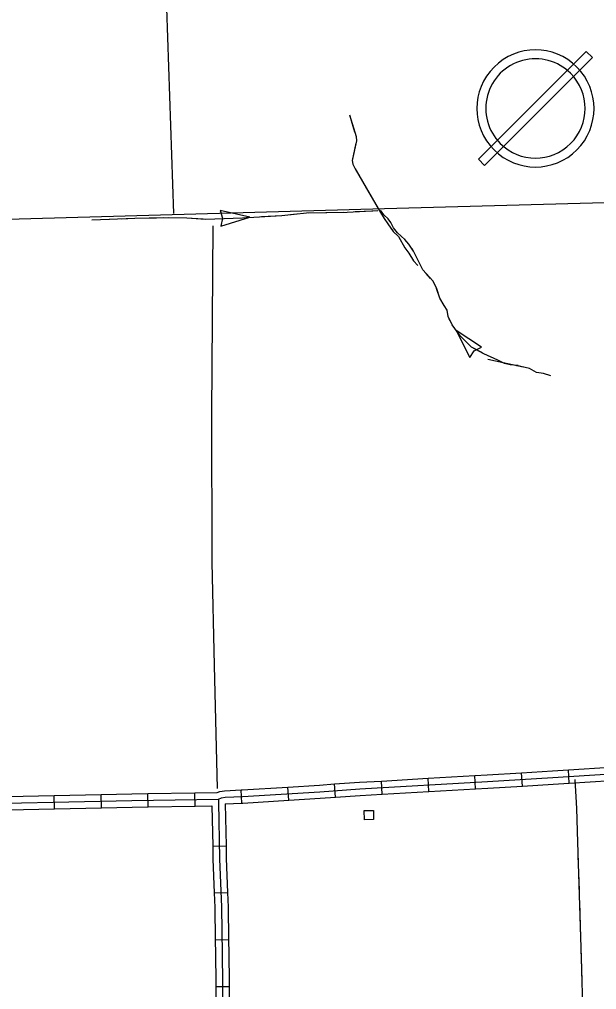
# Model space of a CAD drawing. Extents: x 1084508 to 1142749, y 1057638 to 1093403.
# Drawn here: x 1106883 to 1108925, y 1085121 to 1088554 of the extents above; entities that cross this region are included whole.
import ezdxf

# ---------------------------------------------------------------- set-up
doc = ezdxf.new("R2010")
doc.units = 0
for name, color, linetype in [('Level 2', 7, 'Continuous'), ('Level 32', 7, 'Continuous'), ('Level 43', 7, 'Continuous'), ('Level 5', 7, 'Continuous'), ('Level 56', 7, 'Continuous'), ('Level 57', 7, 'Continuous')]:
    doc.layers.add(name, color=color, linetype=linetype)

msp = doc.modelspace()

# ---------------------------------------------------------------- linework, layer by layer
at = {"layer": 'Level 2'}
for points in [[(1108174.8, 1087884.2), (1108997.2, 1087907.7)], [(1105972.1, 1087823.3), (1106105.9, 1087826.1), (1106589.3, 1087840.3), (1108174.8, 1087884.2)]]:
    msp.add_lwpolyline(points, dxfattribs=at)
at = {"layer": 'Level 32'}
for p, q in [((1108497.4, 1085831.4), (1108494.7, 1085878.4)), ((1108662.9, 1085841.4), (1108660.1, 1085888.4)), ((1108828.4, 1085851.6), (1108825.4, 1085898.6)), ((1108001.4, 1085801.7), (1107998.2, 1085848.7)), ((1108166.5, 1085812.2), (1108163.8, 1085859.2)), ((1108332, 1085821.8), (1108329.2, 1085868.8)), ((1107007.7, 1085761.1), (1107006.7, 1085808.2)), ((1107173.4, 1085764.4), (1107172.4, 1085811.5)), ((1107339, 1085767.5), (1107338.2, 1085814.6)), ((1107504.7, 1085770.3), (1107503.9, 1085817.4)), ((1107670, 1085780.5), (1107668, 1085827.6)), ((1107835.9, 1085791), (1107832.9, 1085838)), ((1107567.2, 1085629.2), (1107614.2, 1085630)), ((1107572.4, 1085463.1), (1107619.5, 1085464.8)), ((1107576.2, 1085297.9), (1107623.2, 1085298.6)), ((1107578.1, 1085132.3), (1107625.1, 1085132.8))]:
    msp.add_line(p, q, dxfattribs=at)
for points in [[(1108825.4, 1085898.6), (1108973.5, 1085908), (1108990.9, 1085909.1)], [(1106013.1, 1085765.1), (1106048.7, 1085768.3), (1106351.8, 1085774.1), (1106611.3, 1085776.7), (1107281.5, 1085790.1), (1107587.2, 1085795.3), (1107598.7, 1085799.7), (1107611.5, 1085801.7), (1107673, 1085804.2), (1107946, 1085821.5), (1108087.6, 1085831.2), (1108539.3, 1085857.4), (1108770.6, 1085871.5), (1108975, 1085884.5), (1109244.2, 1085900.9)], [(1108329.2, 1085868.8), (1108494.7, 1085878.4)], [(1108494.7, 1085878.4), (1108537.9, 1085880.9), (1108660.1, 1085888.4)], [(1108660.1, 1085888.4), (1108769.2, 1085895), (1108825.4, 1085898.6)], [(1107832.9, 1085838), (1107944.5, 1085845), (1107998.2, 1085848.7)], [(1107998.2, 1085848.7), (1108086.1, 1085854.7), (1108163.8, 1085859.2)], [(1108163.8, 1085859.2), (1108329.2, 1085868.8)], [(1108497.4, 1085831.4), (1108540.7, 1085833.9), (1108662.9, 1085841.4)], [(1108662.9, 1085841.4), (1108772.1, 1085848), (1108828.4, 1085851.6)], [(1108828.4, 1085851.6), (1108976.5, 1085861.1), (1108993.7, 1085862.1)], [(1106841, 1085804.8), (1107006.7, 1085808.2)], [(1107006.7, 1085808.2), (1107172.4, 1085811.5)], [(1107172.4, 1085811.5), (1107281.1, 1085813.7), (1107338.2, 1085814.6)], [(1107338.2, 1085814.6), (1107503.9, 1085817.4)], [(1107503.9, 1085817.4), (1107582.6, 1085818.7), (1107592.6, 1085822.6), (1107609.3, 1085825.1), (1107668, 1085827.6)], [(1107668, 1085827.6), (1107671.8, 1085827.7), (1107832.9, 1085838)], [(1108001.4, 1085801.7), (1108089.1, 1085807.7), (1108166.5, 1085812.2)], [(1108166.5, 1085812.2), (1108332, 1085821.8)], [(1108332, 1085821.8), (1108497.4, 1085831.4)], [(1107339, 1085767.5), (1107504.7, 1085770.3)], [(1107504.7, 1085770.3), (1107564.6, 1085771.3)], [(1107564.6, 1085771.3), (1107567.2, 1085629.2)], [(1107587.2, 1085795.3), (1107587.9, 1085784.4), (1107591.5, 1085584), (1107597.8, 1085412.4), (1107600.5, 1085247.2), (1107601.5, 1085146.9), (1107603.3, 1084972.6)], [(1107611.6, 1085778.1), (1107670, 1085780.5)], [(1107611.6, 1085778.1), (1107614.2, 1085630)], [(1107670, 1085780.5), (1107674.3, 1085780.7), (1107835.9, 1085791)], [(1107835.9, 1085791), (1107947.5, 1085798.1), (1108001.4, 1085801.7)], [(1106842, 1085757.8), (1107007.7, 1085761.1)], [(1107007.7, 1085761.1), (1107173.4, 1085764.4)], [(1107173.4, 1085764.4), (1107282, 1085766.6), (1107339, 1085767.5)], [(1107567.2, 1085629.2), (1107568, 1085583.3), (1107572.4, 1085463.1)], [(1107614.2, 1085630), (1107615.1, 1085584.6), (1107619.5, 1085464.8)], [(1107572.4, 1085463.1), (1107574.3, 1085411.8), (1107576.2, 1085297.9)], [(1107619.5, 1085464.8), (1107621.4, 1085413), (1107623.2, 1085298.6)], [(1107576.2, 1085297.9), (1107577, 1085246.9), (1107577.9, 1085146.7), (1107578.1, 1085132.3)], [(1107623.2, 1085298.6), (1107624.1, 1085247.5), (1107625, 1085147.2), (1107625.1, 1085132.8)], [(1107578.1, 1085132.3), (1107579.7, 1084972.2), (1107579.9, 1084966.1)], [(1107625.1, 1085132.8), (1107626.8, 1084973.1), (1107627, 1084967.5)]]:
    msp.add_lwpolyline(points, dxfattribs=at)
at = {"layer": 'Level 43'}
for p, q in [((1107698.9, 1087853.6), (1107593.9, 1087877.9)), ((1107593.9, 1087877.9), (1107602.3, 1087850.5)), ((1107595.8, 1087822.2), (1107698.9, 1087853.6)), ((1107602.3, 1087850.1), (1107595.8, 1087822.2)), ((1108518.1, 1087394), (1108428.4, 1087453.6)), ((1108428.4, 1087453.6), (1108476.3, 1087357.1)), ((1108492.4, 1087381.2), (1108518.1, 1087394)), ((1108476.3, 1087357.1), (1108492.1, 1087381))]:
    msp.add_line(p, q, dxfattribs=at)
for points in [[(1108051, 1088215.9), (1108074.6, 1088139.3), (1108075.5, 1088124.5), (1108060.4, 1088054.9), (1108062.8, 1088041.7), (1108071.4, 1088025.4), (1108156.9, 1087875.9), (1108173.7, 1087848.8), (1108187.1, 1087830.4), (1108205.9, 1087802.8), (1108224.8, 1087785.6), (1108246.9, 1087746.1), (1108261.2, 1087727.2), (1108277.2, 1087700.1), (1108293.3, 1087683.4)], [(1108051, 1088215.9), (1108069.3, 1088156.5)], [(1108073.7, 1088116.1), (1108060.4, 1088054.9), (1108062.8, 1088041.7), (1108071.4, 1088025.4), (1108086.2, 1087999.5)], [(1108106.7, 1087963.5), (1108152, 1087884.3)], [(1107140, 1087845), (1107291.8, 1087850), (1107392.9, 1087853.1), (1107475.9, 1087852), (1107541.2, 1087847), (1107672.7, 1087852), (1107811.3, 1087860.1), (1107899.4, 1087869.3), (1108043, 1087872.3), (1108151.3, 1087877.3)], [(1107740.2, 1087856), (1107811.3, 1087860.1), (1107864.1, 1087865.6)], [(1107905.4, 1087869.4), (1108029.6, 1087872)], [(1108071, 1087873.6), (1108133.1, 1087876.5)], [(1108133.1, 1087876.5), (1108151.3, 1087877.3)], [(1108763.6, 1087292.9), (1108736.9, 1087300.4), (1108712.3, 1087304.7), (1108687.7, 1087318.6), (1108641.7, 1087328.8), (1108647.6, 1087329.8), (1108619.2, 1087331.4), (1108600, 1087336.2), (1108576.4, 1087348), (1108526.7, 1087371), (1108483.3, 1087394.6), (1108442.7, 1087434.7), (1108413.8, 1087472.7), (1108399.9, 1087503.2), (1108396.7, 1087525.2), (1108386, 1087541.2), (1108371, 1087567.4), (1108358.7, 1087603.8), (1108345.9, 1087628.4), (1108322.3, 1087654.7), (1108311.1, 1087667.5), (1108290.2, 1087707.6), (1108277.4, 1087733.9), (1108261.3, 1087759), (1108247.4, 1087775.1), (1108220.7, 1087798.1), (1108206.8, 1087816.3), (1108197.1, 1087835.6), (1108187.5, 1087848.4), (1108172.5, 1087861.8), (1108160.8, 1087879.4)], [(1108247.7, 1087774.8), (1108247.4, 1087775.1), (1108220.7, 1087798.1), (1108206.8, 1087816.3), (1108197.1, 1087835.6), (1108187.5, 1087848.4), (1108172.5, 1087861.8), (1108168.1, 1087868.5)], [(1107140, 1087845), (1107202.1, 1087847)], [(1107243.5, 1087848.4), (1107291.8, 1087850), (1107367.8, 1087852.3)], [(1107409.2, 1087852.9), (1107475.9, 1087852), (1107533.3, 1087847.6)], [(1107574.7, 1087848.3), (1107672.7, 1087852), (1107698.9, 1087853.6)], [(1108338, 1087637.2), (1108322.3, 1087654.7), (1108311.1, 1087667.5), (1108290.2, 1087707.6), (1108277.4, 1087733.9), (1108272.4, 1087741.7)], [(1108406.6, 1087488.5), (1108399.9, 1087503.2), (1108396.7, 1087525.2), (1108386, 1087541.2), (1108371, 1087567.4), (1108359.3, 1087602)], [(1108521.6, 1087373.8), (1108483.3, 1087394.6), (1108442.7, 1087434.7), (1108428.4, 1087453.6)], [(1108665.7, 1087323.5), (1108540.5, 1087351.1)], [(1108763.6, 1087292.9), (1108736.9, 1087300.4), (1108712.3, 1087304.7), (1108704.1, 1087309.3)], [(1108848.2, 1085865.1), (1108854.4, 1085762.3), (1108857.5, 1085642.4), (1108872.3, 1085194.7), (1108873.8, 1085105.2), (1108883.9, 1084848.3), (1108882.6, 1084834.1), (1108883, 1084829), (1108887.6, 1084812.3), (1108889.2, 1084796.7), (1108892.3, 1084754.3), (1108892.7, 1084638.3), (1108882.2, 1084627.4), (1108876, 1084447.8), (1108866.4, 1084161.2), (1108861, 1084003.2), (1108861.8, 1083943.1), (1108860.2, 1083922), (1108858.6, 1083894), (1108861, 1083855.9), (1108874.2, 1083778), (1108870.3, 1083760.9)], [(1108854.4, 1085761.7), (1108857.5, 1085642.4), (1108857.7, 1085637.4)], [(1108859, 1085596), (1108863.1, 1085471.8)], [(1108864.5, 1085430.4), (1108868.6, 1085306.2)], [(1108870, 1085264.7), (1108872.3, 1085194.7), (1108873.2, 1085140.5)]]:
    msp.add_lwpolyline(points, dxfattribs=at)
at = {"layer": 'Level 5'}
for points in [[(1107354, 1090445.4), (1107363.3, 1089931.5), (1107371.3, 1089528.2), (1107427.9, 1087867)], [(1107567.7, 1087823.9), (1107562.3, 1087159.7), (1107564.2, 1086633.8), (1107571.9, 1086268), (1107583.3, 1085832.9)]]:
    msp.add_lwpolyline(points, dxfattribs=at)
at = {"layer": 'Level 56'}
msp.add_lwpolyline([(1108135.5, 1085755.4), (1108136.6, 1085722.8), (1108103.8, 1085721.7), (1108102.8, 1085754.4)], close=True, dxfattribs=at)
at = {"layer": 'Level 57'}
for p, q in [((1108888.8, 1088440.6), (1108507, 1088058.9)), ((1108529.2, 1088036.7), (1108911, 1088418.4)), ((1108911, 1088418.4), (1108888.8, 1088440.6)), ((1108507, 1088058.9), (1108529.2, 1088036.7))]:
    msp.add_line(p, q, dxfattribs=at)
for radius, start, end in [(207.2, 45, 225), (175.8, 45, 225.0001), (207.2, 225, 45), (175.8, 225.0001, 45)]:
    msp.add_arc((1108709, 1088238.7), radius, start, end, dxfattribs=at)

doc.saveas('drawing.dxf')
